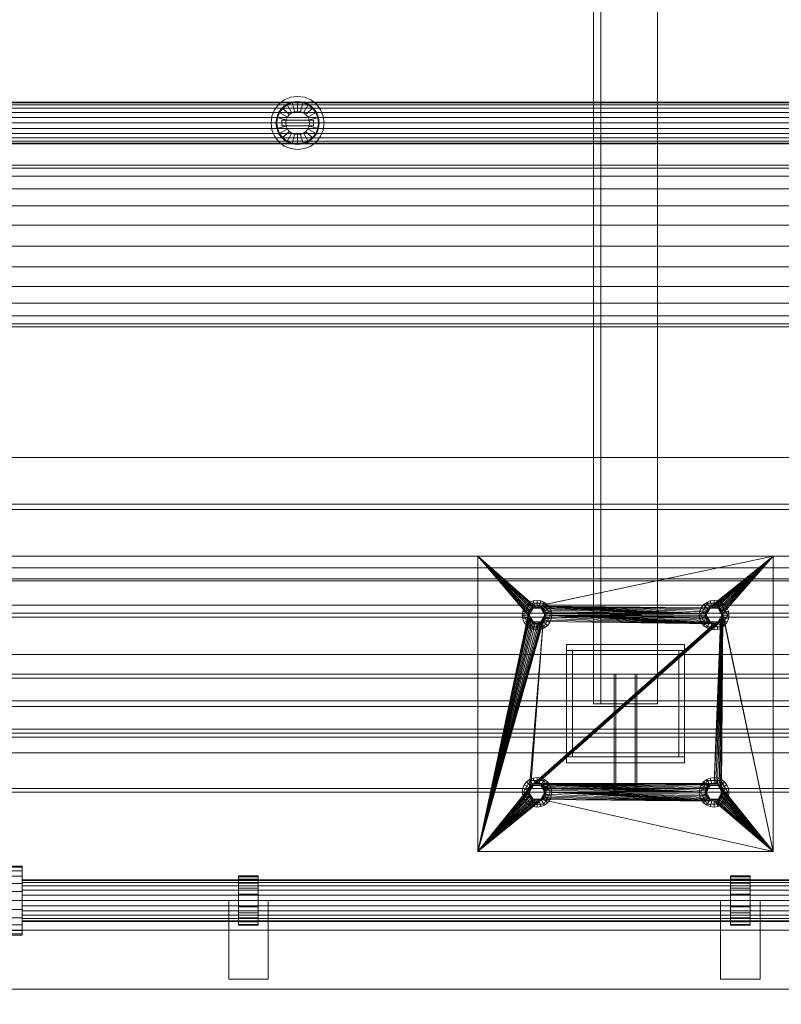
# Model space of a CAD drawing. Header units: millimetres. Extents: x -2233 to 65662, y -50530 to 6847.
# Tile 391 of 656: x 13326 to 14100, y -19055 to -18055. Entities that reach past the tile are written whole.
import ezdxf

# ---------------------------------------------------------------- set-up
doc = ezdxf.new("R2010")
doc.units = ezdxf.units.MM
doc.layers.add('COTAS_O', color=1, linetype='Continuous', lineweight=0)
doc.layers.add('superior_mezcladora', color=7, linetype='Continuous', lineweight=0)
doc.dimstyles.new('R19_100', dxfattribs={"dimtxt": 250, "dimasz": 150, "dimexe": 150, "dimexo": 80, "dimgap": 100, "dimtad": 1, "dimtih": 1, "dimtoh": 1, "dimdsep": 46, "dimcen": 0.09, "dimadec": 0, "dimazin": 0, "dimtfac": 1, "dimtdec": 4, "dimtofl": 0, "dimtmove": 0, "dimatfit": 3, "dimfxl": 1, "dimtolj": 1, "dimtzin": 0, "dimarcsym": 0})

# ---------------------------------------------------------------- blocks, each defined once
blk = doc.blocks.new('DIM_R32_32')
at = {"layer": 'COTAS_O'}
for p, q in [((9808.4, -18650), (9808.4, -19550)), ((16008.4, -18650), (16008.4, -19550)), ((9808.4, -19550), (9958.4, -19505)), ((16008.4, -19550), (15858.4, -19505)), ((9808.4, -19550), (16008.4, -19550)), ((9808.4, -19550), (9958.4, -19595)), ((16008.4, -19550), (15858.4, -19595))]:
    blk.add_line(p, q, dxfattribs=at)
blk.add_text('6200 O', height=250, dxfattribs=at).set_placement((12908.4, -19450))

msp = doc.modelspace()

# ---------------------------------------------------------------- linework, layer by layer
at = {"layer": 'superior_mezcladora'}
for p, q in [((13909.215, -17250), (13909.215, -18750)), ((13916.715, -18750), (13916.715, -17250)), ((13974.215, -18750), (13974.215, -17250)), ((13594.881, -18136.617), (13601.393, -18133.92)), ((13601.393, -18133.92), (13608.381, -18133)), ((13608.381, -18133), (13615.37, -18133.92)), ((13615.37, -18133.92), (13621.881, -18136.617)), ((11658.381, -18138.8), (14708.381, -18138.8)), ((11658.381, -18139.522), (14708.381, -18139.522)), ((11658.381, -18141.64), (14708.381, -18141.64)), ((11658.381, -18145.009), (14708.381, -18145.009)), ((13584.999, -18146.5), (13589.29, -18140.908)), ((13589.29, -18140.908), (13594.881, -18136.617)), ((13592.825, -18144.444), (13589.329, -18149)), ((13593.391, -18145.009), (13590.022, -18149.4)), ((13597.381, -18140.947), (13592.825, -18144.444)), ((13599.896, -18151.515), (13592.825, -18144.444)), ((13597.781, -18141.64), (13593.391, -18145.009)), ((13602.687, -18138.75), (13597.381, -18140.947)), ((13602.381, -18149.608), (13597.381, -18140.947)), ((13602.895, -18139.522), (13597.781, -18141.64)), ((13608.381, -18138), (13602.687, -18138.75)), ((13605.276, -18148.409), (13602.687, -18138.75)), ((13608.381, -18138.8), (13602.895, -18139.522)), ((13614.076, -18138.75), (13608.381, -18138)), ((13608.381, -18148), (13608.381, -18138)), ((13613.868, -18139.522), (13608.381, -18138.8)), ((13611.487, -18148.409), (13614.076, -18138.75)), ((13618.981, -18141.64), (13613.868, -18139.522)), ((13619.381, -18140.947), (13614.076, -18138.75)), ((13614.381, -18149.608), (13619.381, -18140.947)), ((13616.867, -18151.515), (13623.938, -18144.444)), ((13623.372, -18145.009), (13618.981, -18141.64)), ((13623.938, -18144.444), (13619.381, -18140.947)), ((13621.881, -18136.617), (13627.473, -18140.908)), ((13626.741, -18149.4), (13623.372, -18145.009)), ((13627.434, -18149), (13623.938, -18144.444)), ((13627.473, -18140.908), (13631.764, -18146.5)), ((11658.381, -18149.4), (14708.381, -18149.4)), ((11658.381, -18154.513), (14708.381, -18154.513)), ((13581.381, -18160), (13582.301, -18153.012)), ((13582.301, -18153.012), (13584.999, -18146.5)), ((13587.131, -18154.306), (13586.381, -18160)), ((13589.329, -18149), (13587.131, -18154.306)), ((13596.79, -18156.894), (13587.131, -18154.306)), ((13587.904, -18154.513), (13587.181, -18160)), ((13590.022, -18149.4), (13587.904, -18154.513)), ((13597.989, -18154), (13589.329, -18149)), ((13596.79, -18156.894), (13597.989, -18154)), ((13597.989, -18154), (13599.896, -18151.515)), ((13599.896, -18151.515), (13602.381, -18149.608)), ((13602.381, -18149.608), (13605.276, -18148.409)), ((13605.276, -18148.409), (13608.381, -18148)), ((13608.381, -18148), (13611.487, -18148.409)), ((13611.487, -18148.409), (13614.381, -18149.608)), ((13614.381, -18149.608), (13616.867, -18151.515)), ((13616.867, -18151.515), (13618.774, -18154)), ((13618.774, -18154), (13627.434, -18149)), ((13618.774, -18154), (13619.973, -18156.894)), ((13619.973, -18156.894), (13629.632, -18154.306)), ((13628.859, -18154.513), (13626.741, -18149.4)), ((13629.632, -18154.306), (13627.434, -18149)), ((13629.581, -18160), (13628.859, -18154.513)), ((13630.381, -18160), (13629.632, -18154.306)), ((13631.764, -18146.5), (13634.461, -18153.012)), ((13634.461, -18153.012), (13635.381, -18160)), ((11658.381, -18160), (14708.381, -18160)), ((11658.381, -18165.487), (14708.381, -18165.487)), ((13582.301, -18166.988), (13581.381, -18160)), ((13586.381, -18160), (13587.131, -18165.694)), ((13586.381, -18160), (13596.381, -18160)), ((13596.79, -18163.106), (13587.131, -18165.694)), ((13587.131, -18165.694), (13589.329, -18171)), ((13587.181, -18160), (13587.904, -18165.487)), ((13587.904, -18165.487), (13590.022, -18170.6)), ((13597.989, -18166), (13589.329, -18171)), ((13592.381, -18163), (13592.381, -18157)), ((13592.381, -18157), (13624.381, -18157)), ((13624.381, -18163), (13592.381, -18163)), ((13596.381, -18160), (13596.79, -18156.894)), ((13596.79, -18163.106), (13596.381, -18160)), ((13597.989, -18166), (13596.79, -18163.106)), ((13599.896, -18168.485), (13597.989, -18166)), ((13618.774, -18166), (13616.867, -18168.485)), ((13619.973, -18163.106), (13618.774, -18166)), ((13618.774, -18166), (13627.434, -18171)), ((13619.973, -18156.894), (13620.381, -18160)), ((13620.381, -18160), (13619.973, -18163.106)), ((13619.973, -18163.106), (13629.632, -18165.694)), ((13620.381, -18160), (13630.381, -18160)), ((13624.381, -18157), (13624.381, -18163)), ((13626.741, -18170.6), (13628.859, -18165.487)), ((13627.434, -18171), (13629.632, -18165.694)), ((13628.859, -18165.487), (13629.581, -18160)), ((13629.632, -18165.694), (13630.381, -18160)), ((13635.381, -18160), (13634.461, -18166.988)), ((11658.381, -18170.6), (14708.381, -18170.6)), ((11658.381, -18174.991), (14708.381, -18174.991)), ((13584.999, -18173.5), (13582.301, -18166.988)), ((13589.29, -18179.092), (13584.999, -18173.5)), ((13589.329, -18171), (13592.825, -18175.556)), ((13590.022, -18170.6), (13593.391, -18174.991)), ((13599.896, -18168.485), (13592.825, -18175.556)), ((13592.825, -18175.556), (13597.381, -18179.053)), ((13593.391, -18174.991), (13597.781, -18178.36)), ((13602.381, -18170.392), (13597.381, -18179.053)), ((13602.381, -18170.392), (13599.896, -18168.485)), ((13605.276, -18171.591), (13602.381, -18170.392)), ((13605.276, -18171.591), (13602.687, -18181.25)), ((13608.381, -18172), (13605.276, -18171.591)), ((13611.487, -18171.591), (13608.381, -18172)), ((13608.381, -18172), (13608.381, -18182)), ((13614.381, -18170.392), (13611.487, -18171.591)), ((13611.487, -18171.591), (13614.076, -18181.25)), ((13616.867, -18168.485), (13614.381, -18170.392)), ((13614.381, -18170.392), (13619.381, -18179.053)), ((13616.867, -18168.485), (13623.938, -18175.556)), ((13618.981, -18178.36), (13623.372, -18174.991)), ((13619.381, -18179.053), (13623.938, -18175.556)), ((13623.372, -18174.991), (13626.741, -18170.6)), ((13623.938, -18175.556), (13627.434, -18171)), ((13631.764, -18173.5), (13627.473, -18179.092)), ((13634.461, -18166.988), (13631.764, -18173.5)), ((11658.381, -18178.36), (14708.381, -18178.36)), ((11658.381, -18180.478), (14708.381, -18180.478)), ((14708.381, -18181.2), (11658.381, -18181.2)), ((13594.881, -18183.383), (13589.29, -18179.092)), ((13601.393, -18186.08), (13594.881, -18183.383)), ((13597.381, -18179.053), (13602.687, -18181.25)), ((13597.781, -18178.36), (13602.895, -18180.478)), ((13608.381, -18187), (13601.393, -18186.08)), ((13602.687, -18181.25), (13608.381, -18182)), ((13602.895, -18180.478), (13608.381, -18181.2)), ((13608.381, -18181.2), (13613.868, -18180.478)), ((13608.381, -18182), (13614.076, -18181.25)), ((13615.37, -18186.08), (13608.381, -18187)), ((13613.868, -18180.478), (13618.981, -18178.36)), ((13614.076, -18181.25), (13619.381, -18179.053)), ((13621.881, -18183.383), (13615.37, -18186.08)), ((13627.473, -18179.092), (13621.881, -18183.383)), ((16168.381, -18203), (9648.381, -18203)), ((9648.381, -18205.794), (16168.381, -18205.794)), ((9648.381, -18213.986), (16168.381, -18213.986)), ((9648.381, -18227.017), (16168.381, -18227.017)), ((9648.381, -18244), (16168.381, -18244)), ((9648.381, -18263.777), (16168.381, -18263.777)), ((9648.381, -18285), (16168.381, -18285)), ((9648.381, -18306.223), (16168.381, -18306.223)), ((9648.381, -18326), (16168.381, -18326)), ((9648.381, -18342.983), (16168.381, -18342.983)), ((9648.381, -18356.014), (16168.381, -18356.014)), ((9648.381, -18364.206), (16168.381, -18364.206)), ((9648.381, -18367), (16168.381, -18367)), ((9733.381, -18500), (16053.381, -18500)), ((9733.381, -18547.2), (16053.381, -18547.2)), ((16053.381, -18552.8), (9733.381, -18552.8)), ((16053.381, -18600), (9733.381, -18600)), ((13791.715, -18900), (13791.715, -18600)), ((13791.715, -18600), (13842.715, -18660)), ((13791.715, -18600), (13842.888, -18658.244)), ((13791.715, -18600), (13843.4, -18656.556)), ((13791.715, -18600), (13844.232, -18655)), ((13791.715, -18600), (13845.351, -18653.636)), ((13791.715, -18600), (13846.715, -18652.517)), ((13791.715, -18600), (13848.271, -18651.685)), ((13791.715, -18600), (13849.959, -18651.173)), ((13791.715, -18600), (14091.715, -18600)), ((14091.715, -18600), (13849.959, -18651.173)), ((14091.715, -18600), (13851.715, -18651)), ((14091.715, -18600), (14026.715, -18652.517)), ((14091.715, -18600), (14028.271, -18651.685)), ((14091.715, -18600), (14029.959, -18651.173)), ((14091.715, -18600), (14031.715, -18651)), ((14091.715, -18600), (14033.471, -18651.173)), ((14091.715, -18600), (14035.159, -18651.685)), ((14091.715, -18600), (14036.715, -18652.517)), ((14091.715, -18600), (14038.079, -18653.636)), ((14091.715, -18600), (14039.198, -18655)), ((14091.715, -18600), (14040.03, -18656.556)), ((14091.715, -18600), (14040.542, -18658.244)), ((14091.715, -18600), (14091.715, -18900)), ((9808.381, -18612), (16008.381, -18612)), ((9808.381, -18623), (16008.381, -18623)), ((9808.381, -18625), (16008.381, -18625)), ((15408.381, -18625), (9833.381, -18625)), ((13847.833, -18645.511), (13844.215, -18647.01)), ((13851.715, -18645), (13847.833, -18645.511)), ((13849.385, -18651.307), (13847.833, -18645.511)), ((13855.597, -18645.511), (13851.715, -18645)), ((13851.715, -18651), (13851.715, -18645)), ((13854.044, -18651.307), (13855.597, -18645.511)), ((13859.215, -18647.01), (13855.597, -18645.511)), ((14027.833, -18645.511), (14024.215, -18647.01)), ((14031.715, -18645), (14027.833, -18645.511)), ((14029.385, -18651.307), (14027.833, -18645.511)), ((14035.597, -18645.511), (14031.715, -18645)), ((14031.715, -18651), (14031.715, -18645)), ((14034.044, -18651.307), (14035.597, -18645.511)), ((14039.215, -18647.01), (14035.597, -18645.511)), ((16008.381, -18650), (9808.381, -18650)), ((13837.226, -18656.118), (13836.715, -18660)), ((13838.724, -18652.5), (13837.226, -18656.118)), ((13843.021, -18657.671), (13837.226, -18656.118)), ((13844.79, -18648.006), (13837.865, -18660)), ((13841.108, -18649.393), (13838.724, -18652.5)), ((13843.921, -18655.5), (13838.724, -18652.5)), ((13844.215, -18647.01), (13841.108, -18649.393)), ((13845.351, -18653.636), (13841.108, -18649.393)), ((13843.021, -18657.671), (13843.921, -18655.5)), ((13844.232, -18655), (13843.4, -18656.556)), ((13843.715, -18660), (13847.715, -18653.072)), ((13843.921, -18655.5), (13845.351, -18653.636)), ((13843.987, -18657.929), (13844.787, -18656)), ((13847.215, -18652.206), (13844.215, -18647.01)), ((13845.351, -18653.636), (13844.232, -18655)), ((13844.787, -18656), (13846.058, -18654.343)), ((13858.64, -18648.006), (13844.79, -18648.006)), ((13847.715, -18653.072), (13844.79, -18648.006)), ((13845.351, -18653.636), (13847.215, -18652.206)), ((13846.715, -18652.517), (13845.351, -18653.636)), ((13846.058, -18654.343), (13847.715, -18653.072)), ((13848.271, -18651.685), (13846.715, -18652.517)), ((13847.215, -18652.206), (13849.385, -18651.307)), ((13847.715, -18653.072), (13849.644, -18652.273)), ((13847.715, -18653.072), (13855.715, -18653.072)), ((13849.959, -18651.173), (13848.271, -18651.685)), ((13849.385, -18651.307), (13851.715, -18651)), ((13849.644, -18652.273), (13851.715, -18652)), ((13851.715, -18651), (13849.959, -18651.173)), ((13853.471, -18651.173), (13851.715, -18651)), ((13851.715, -18651), (14022.888, -18658.244)), ((13851.715, -18651), (14023.4, -18656.556)), ((13851.715, -18651), (14024.232, -18655)), ((13851.715, -18651), (14025.351, -18653.636)), ((13851.715, -18651), (14026.715, -18652.517)), ((13851.715, -18651), (13854.044, -18651.307)), ((13851.715, -18652), (13853.785, -18652.273)), ((13855.159, -18651.685), (13853.471, -18651.173)), ((13853.471, -18651.173), (14022.888, -18658.244)), ((13853.785, -18652.273), (13855.715, -18653.072)), ((13854.044, -18651.307), (13856.215, -18652.206)), ((13856.715, -18652.517), (13855.159, -18651.685)), ((13855.159, -18651.685), (14022.888, -18658.244)), ((13855.715, -18653.072), (13858.64, -18648.006)), ((13855.715, -18653.072), (13857.372, -18654.343)), ((13855.715, -18653.072), (13859.715, -18660)), ((13856.215, -18652.206), (13859.215, -18647.01)), ((13856.215, -18652.206), (13858.079, -18653.636)), ((13858.079, -18653.636), (13856.715, -18652.517)), ((13856.715, -18652.517), (14022.888, -18658.244)), ((13857.372, -18654.343), (13858.643, -18656)), ((13858.079, -18653.636), (13862.321, -18649.393)), ((13859.198, -18655), (13858.079, -18653.636)), ((13858.079, -18653.636), (14022.888, -18658.244)), ((13858.079, -18653.636), (13859.509, -18655.5)), ((13865.565, -18660), (13858.64, -18648.006)), ((13858.643, -18656), (13859.442, -18657.929)), ((13860.03, -18656.556), (13859.198, -18655)), ((13859.198, -18655), (14022.888, -18658.244)), ((13862.321, -18649.393), (13859.215, -18647.01)), ((13859.509, -18655.5), (13864.705, -18652.5)), ((13859.509, -18655.5), (13860.408, -18657.671)), ((13860.408, -18657.671), (13866.204, -18656.118)), ((13864.705, -18652.5), (13862.321, -18649.393)), ((13866.204, -18656.118), (13864.705, -18652.5)), ((13866.715, -18660), (13866.204, -18656.118)), ((14017.226, -18656.118), (14016.715, -18660)), ((14018.724, -18652.5), (14017.226, -18656.118)), ((14023.021, -18657.671), (14017.226, -18656.118)), ((14024.79, -18648.006), (14017.865, -18660)), ((14021.108, -18649.393), (14018.724, -18652.5)), ((14023.921, -18655.5), (14018.724, -18652.5)), ((14024.215, -18647.01), (14021.108, -18649.393)), ((14025.351, -18653.636), (14021.108, -18649.393)), ((14023.021, -18657.671), (14023.921, -18655.5)), ((14024.232, -18655), (14023.4, -18656.556)), ((14023.715, -18660), (14027.715, -18653.072)), ((14023.921, -18655.5), (14025.351, -18653.636)), ((14023.987, -18657.929), (14024.787, -18656)), ((14027.215, -18652.206), (14024.215, -18647.01)), ((14025.351, -18653.636), (14024.232, -18655)), ((14024.787, -18656), (14026.058, -18654.343)), ((14038.64, -18648.006), (14024.79, -18648.006)), ((14027.715, -18653.072), (14024.79, -18648.006)), ((14025.351, -18653.636), (14027.215, -18652.206)), ((14026.715, -18652.517), (14025.351, -18653.636)), ((14026.058, -18654.343), (14027.715, -18653.072)), ((14028.271, -18651.685), (14026.715, -18652.517)), ((14027.215, -18652.206), (14029.385, -18651.307)), ((14027.715, -18653.072), (14029.644, -18652.273)), ((14027.715, -18653.072), (14035.715, -18653.072)), ((14029.959, -18651.173), (14028.271, -18651.685)), ((14029.385, -18651.307), (14031.715, -18651)), ((14029.644, -18652.273), (14031.715, -18652)), ((14031.715, -18651), (14029.959, -18651.173)), ((14033.471, -18651.173), (14031.715, -18651)), ((14031.715, -18651), (14034.044, -18651.307)), ((14031.715, -18652), (14033.785, -18652.273)), ((14035.159, -18651.685), (14033.471, -18651.173)), ((14033.785, -18652.273), (14035.715, -18653.072)), ((14034.044, -18651.307), (14036.215, -18652.206)), ((14036.715, -18652.517), (14035.159, -18651.685)), ((14035.715, -18653.072), (14038.64, -18648.006)), ((14035.715, -18653.072), (14037.372, -18654.343)), ((14035.715, -18653.072), (14039.715, -18660)), ((14036.215, -18652.206), (14039.215, -18647.01)), ((14036.215, -18652.206), (14038.079, -18653.636)), ((14038.079, -18653.636), (14036.715, -18652.517)), ((14037.372, -18654.343), (14038.643, -18656)), ((14038.079, -18653.636), (14042.321, -18649.393)), ((14039.198, -18655), (14038.079, -18653.636)), ((14038.079, -18653.636), (14039.509, -18655.5)), ((14045.565, -18660), (14038.64, -18648.006)), ((14038.643, -18656), (14039.442, -18657.929)), ((14040.03, -18656.556), (14039.198, -18655)), ((14042.321, -18649.393), (14039.215, -18647.01)), ((14039.509, -18655.5), (14044.705, -18652.5)), ((14039.509, -18655.5), (14040.408, -18657.671)), ((14040.408, -18657.671), (14046.204, -18656.118)), ((14044.705, -18652.5), (14042.321, -18649.393)), ((14046.204, -18656.118), (14044.705, -18652.5)), ((14046.715, -18660), (14046.204, -18656.118)), ((16008.381, -18658), (9808.381, -18658)), ((16008.381, -18662), (9808.381, -18662)), ((13791.715, -18900), (13842.715, -18660)), ((13842.888, -18661.756), (13791.715, -18900)), ((13843.4, -18663.444), (13791.715, -18900)), ((13844.232, -18665), (13791.715, -18900)), ((13845.351, -18666.364), (13791.715, -18900)), ((13858.079, -18666.364), (13791.715, -18900)), ((13842.715, -18660), (13836.715, -18660)), ((13836.715, -18660), (13837.226, -18663.882)), ((13843.021, -18662.329), (13837.226, -18663.882)), ((13837.226, -18663.882), (13838.724, -18667.5)), ((13843.715, -18660), (13837.865, -18660)), ((13837.865, -18660), (13844.79, -18671.994)), ((13843.921, -18664.5), (13838.724, -18667.5)), ((13845.351, -18666.364), (13841.108, -18670.607)), ((13842.715, -18660), (13843.021, -18657.671)), ((13842.888, -18658.244), (13842.715, -18660)), ((13842.715, -18660), (13842.888, -18661.756)), ((13843.021, -18662.329), (13842.715, -18660)), ((13843.4, -18656.556), (13842.888, -18658.244)), ((13842.888, -18661.756), (13843.4, -18663.444)), ((13843.921, -18664.5), (13843.021, -18662.329)), ((13843.4, -18663.444), (13844.232, -18665)), ((13843.715, -18660), (13843.987, -18657.929)), ((13843.987, -18662.071), (13843.715, -18660)), ((13847.715, -18666.928), (13843.715, -18660)), ((13845.351, -18666.364), (13843.921, -18664.5)), ((13844.787, -18664), (13843.987, -18662.071)), ((13844.232, -18665), (13845.351, -18666.364)), ((13858.079, -18666.364), (13844.232, -18835)), ((13846.058, -18665.657), (13844.787, -18664)), ((13845.351, -18666.364), (13846.715, -18667.483)), ((13858.079, -18666.364), (13845.351, -18833.636)), ((14038.079, -18666.364), (13845.351, -18833.636)), ((13847.215, -18667.794), (13845.351, -18666.364)), ((13847.715, -18666.928), (13846.058, -18665.657)), ((14038.079, -18666.364), (13846.715, -18832.517)), ((14038.079, -18666.364), (13848.271, -18831.685)), ((14038.079, -18666.364), (13849.959, -18831.173)), ((14038.079, -18666.364), (13851.715, -18831)), ((13859.715, -18660), (13855.715, -18666.928)), ((13857.372, -18665.657), (13855.715, -18666.928)), ((13858.079, -18666.364), (13856.215, -18667.794)), ((13856.715, -18667.483), (13858.079, -18666.364)), ((13858.643, -18664), (13857.372, -18665.657)), ((13859.509, -18664.5), (13858.079, -18666.364)), ((13858.079, -18666.364), (13859.198, -18665)), ((14031.715, -18669), (13858.079, -18666.364)), ((13858.079, -18666.364), (13862.321, -18670.607)), ((13858.64, -18671.994), (13865.565, -18660)), ((13859.442, -18662.071), (13858.643, -18664)), ((13859.198, -18665), (13860.03, -18663.444)), ((14031.715, -18669), (13859.198, -18665)), ((13859.442, -18657.929), (13859.715, -18660)), ((13859.715, -18660), (13859.442, -18662.071)), ((13860.408, -18662.329), (13859.509, -18664.5)), ((13859.509, -18664.5), (13864.705, -18667.5)), ((13865.565, -18660), (13859.715, -18660)), ((13860.542, -18658.244), (13860.03, -18656.556)), ((13860.03, -18656.556), (14022.888, -18658.244)), ((13860.03, -18663.444), (13860.542, -18661.756)), ((14031.715, -18669), (13860.03, -18663.444)), ((13860.408, -18657.671), (13860.715, -18660)), ((13860.715, -18660), (13860.408, -18662.329)), ((13860.408, -18662.329), (13866.204, -18663.882)), ((13860.715, -18660), (13860.542, -18658.244)), ((13860.542, -18658.244), (14022.888, -18658.244)), ((13860.542, -18661.756), (13860.715, -18660)), ((14031.715, -18669), (13860.542, -18661.756)), ((13860.715, -18660), (14022.888, -18658.244)), ((14022.715, -18660), (13860.715, -18660)), ((14022.888, -18661.756), (13860.715, -18660)), ((14023.4, -18663.444), (13860.715, -18660)), ((14024.232, -18665), (13860.715, -18660)), ((14025.351, -18666.364), (13860.715, -18660)), ((14026.715, -18667.483), (13860.715, -18660)), ((14028.271, -18668.315), (13860.715, -18660)), ((14029.959, -18668.827), (13860.715, -18660)), ((14031.715, -18669), (13860.715, -18660)), ((13866.715, -18660), (13860.715, -18660)), ((13864.705, -18667.5), (13866.204, -18663.882)), ((13866.204, -18663.882), (13866.715, -18660)), ((14022.715, -18660), (14016.715, -18660)), ((14016.715, -18660), (14017.226, -18663.882)), ((14023.021, -18662.329), (14017.226, -18663.882)), ((14017.226, -18663.882), (14018.724, -18667.5)), ((14023.715, -18660), (14017.865, -18660)), ((14017.865, -18660), (14024.79, -18671.994)), ((14023.921, -18664.5), (14018.724, -18667.5)), ((14025.351, -18666.364), (14021.108, -18670.607)), ((14022.715, -18660), (14023.021, -18657.671)), ((14022.888, -18658.244), (14022.715, -18660)), ((14022.715, -18660), (14022.888, -18661.756)), ((14023.021, -18662.329), (14022.715, -18660)), ((14023.4, -18656.556), (14022.888, -18658.244)), ((14022.888, -18661.756), (14023.4, -18663.444)), ((14023.921, -18664.5), (14023.021, -18662.329)), ((14023.4, -18663.444), (14024.232, -18665)), ((14023.715, -18660), (14023.987, -18657.929)), ((14023.987, -18662.071), (14023.715, -18660)), ((14027.715, -18666.928), (14023.715, -18660)), ((14025.351, -18666.364), (14023.921, -18664.5)), ((14024.787, -18664), (14023.987, -18662.071)), ((14024.232, -18665), (14025.351, -18666.364)), ((14026.058, -18665.657), (14024.787, -18664)), ((14025.351, -18666.364), (14026.715, -18667.483)), ((14027.215, -18667.794), (14025.351, -18666.364)), ((14027.715, -18666.928), (14026.058, -18665.657)), ((14040.715, -18660), (14031.715, -18831)), ((14040.542, -18661.756), (14031.715, -18831)), ((14040.03, -18663.444), (14031.715, -18831)), ((14039.198, -18665), (14031.715, -18831)), ((14038.079, -18666.364), (14031.715, -18831)), ((14040.715, -18660), (14033.471, -18831.173)), ((14035.159, -18831.685), (14040.715, -18660)), ((14039.715, -18660), (14035.715, -18666.928)), ((14037.372, -18665.657), (14035.715, -18666.928)), ((14038.079, -18666.364), (14036.215, -18667.794)), ((14036.715, -18832.517), (14040.715, -18660)), ((14036.715, -18667.483), (14038.079, -18666.364)), ((14038.643, -18664), (14037.372, -18665.657)), ((14038.079, -18833.636), (14040.715, -18660)), ((14039.509, -18664.5), (14038.079, -18666.364)), ((14038.079, -18666.364), (14039.198, -18665)), ((14038.079, -18666.364), (14042.321, -18670.607)), ((14038.64, -18671.994), (14045.565, -18660)), ((14039.442, -18662.071), (14038.643, -18664)), ((14039.198, -18835), (14040.715, -18660)), ((14039.198, -18665), (14040.03, -18663.444)), ((14039.442, -18657.929), (14039.715, -18660)), ((14039.715, -18660), (14039.442, -18662.071)), ((14040.408, -18662.329), (14039.509, -18664.5)), ((14039.509, -18664.5), (14044.705, -18667.5)), ((14045.565, -18660), (14039.715, -18660)), ((14040.542, -18658.244), (14040.03, -18656.556)), ((14040.03, -18663.444), (14040.542, -18661.756)), ((14040.408, -18657.671), (14040.715, -18660)), ((14040.715, -18660), (14040.408, -18662.329)), ((14040.408, -18662.329), (14046.204, -18663.882)), ((14091.715, -18900), (14040.542, -18658.244)), ((14040.715, -18660), (14040.542, -18658.244)), ((14040.542, -18661.756), (14040.715, -18660)), ((14091.715, -18900), (14040.715, -18660)), ((14046.715, -18660), (14040.715, -18660)), ((14044.705, -18667.5), (14046.204, -18663.882)), ((14046.204, -18663.882), (14046.715, -18660)), ((13846.715, -18667.483), (13791.715, -18900)), ((13856.715, -18667.483), (13791.715, -18900)), ((13848.271, -18668.315), (13791.715, -18900)), ((13855.159, -18668.315), (13791.715, -18900)), ((13849.959, -18668.827), (13791.715, -18900)), ((13853.471, -18668.827), (13791.715, -18900)), ((13851.715, -18669), (13791.715, -18900)), ((13838.724, -18667.5), (13841.108, -18670.607)), ((13841.108, -18670.607), (13844.215, -18672.99)), ((13847.215, -18667.794), (13844.215, -18672.99)), ((13844.215, -18672.99), (13847.833, -18674.489)), ((13847.715, -18666.928), (13844.79, -18671.994)), ((13844.79, -18671.994), (13858.64, -18671.994)), ((14036.715, -18667.483), (13845.351, -18833.636)), ((14035.159, -18668.315), (13845.351, -18833.636)), ((14033.471, -18668.827), (13845.351, -18833.636)), ((14031.715, -18669), (13845.351, -18833.636)), ((13846.715, -18667.483), (13848.271, -18668.315)), ((13849.385, -18668.693), (13847.215, -18667.794)), ((13849.644, -18667.727), (13847.715, -18666.928)), ((13855.715, -18666.928), (13847.715, -18666.928)), ((13849.385, -18668.693), (13847.833, -18674.489)), ((13847.833, -18674.489), (13851.715, -18675)), ((13848.271, -18668.315), (13849.959, -18668.827)), ((13851.715, -18669), (13849.385, -18668.693)), ((13851.715, -18668), (13849.644, -18667.727)), ((13849.959, -18668.827), (13851.715, -18669)), ((13853.785, -18667.727), (13851.715, -18668)), ((13854.044, -18668.693), (13851.715, -18669)), ((13851.715, -18669), (13853.471, -18668.827)), ((13851.715, -18669), (13851.715, -18675)), ((13851.715, -18675), (13855.597, -18674.489)), ((13853.471, -18668.827), (13855.159, -18668.315)), ((13855.715, -18666.928), (13853.785, -18667.727)), ((13856.215, -18667.794), (13854.044, -18668.693)), ((13854.044, -18668.693), (13855.597, -18674.489)), ((13855.159, -18668.315), (13856.715, -18667.483)), ((13855.597, -18674.489), (13859.215, -18672.99)), ((13855.715, -18666.928), (13858.64, -18671.994)), ((13856.215, -18667.794), (13859.215, -18672.99)), ((13859.215, -18672.99), (13862.321, -18670.607)), ((13862.321, -18670.607), (13864.705, -18667.5)), ((14018.724, -18667.5), (14021.108, -18670.607)), ((14021.108, -18670.607), (14024.215, -18672.99)), ((14027.215, -18667.794), (14024.215, -18672.99)), ((14024.215, -18672.99), (14027.833, -18674.489)), ((14027.715, -18666.928), (14024.79, -18671.994)), ((14024.79, -18671.994), (14038.64, -18671.994)), ((14026.715, -18667.483), (14028.271, -18668.315)), ((14029.385, -18668.693), (14027.215, -18667.794)), ((14029.644, -18667.727), (14027.715, -18666.928)), ((14035.715, -18666.928), (14027.715, -18666.928)), ((14029.385, -18668.693), (14027.833, -18674.489)), ((14027.833, -18674.489), (14031.715, -18675)), ((14028.271, -18668.315), (14029.959, -18668.827)), ((14031.715, -18669), (14029.385, -18668.693)), ((14031.715, -18668), (14029.644, -18667.727)), ((14029.959, -18668.827), (14031.715, -18669)), ((14033.785, -18667.727), (14031.715, -18668)), ((14034.044, -18668.693), (14031.715, -18669)), ((14031.715, -18669), (14033.471, -18668.827)), ((14031.715, -18669), (14031.715, -18675)), ((14031.715, -18675), (14035.597, -18674.489)), ((14033.471, -18668.827), (14035.159, -18668.315)), ((14035.715, -18666.928), (14033.785, -18667.727)), ((14036.215, -18667.794), (14034.044, -18668.693)), ((14034.044, -18668.693), (14035.597, -18674.489)), ((14035.159, -18668.315), (14036.715, -18667.483)), ((14035.597, -18674.489), (14039.215, -18672.99)), ((14035.715, -18666.928), (14038.64, -18671.994)), ((14036.215, -18667.794), (14039.215, -18672.99)), ((14039.215, -18672.99), (14042.321, -18670.607)), ((14042.321, -18670.607), (14044.705, -18667.5)), ((13881.715, -18696), (13881.715, -18690)), ((13881.715, -18690), (14001.715, -18690)), ((14001.715, -18696), (13881.715, -18696)), ((13881.715, -18804), (13881.715, -18696)), ((13881.715, -18696), (13887.715, -18696)), ((13887.715, -18696), (13887.715, -18804)), ((13995.715, -18804), (13995.715, -18696)), ((13995.715, -18696), (14001.715, -18696)), ((14001.715, -18690), (14001.715, -18696)), ((14001.715, -18696), (14001.715, -18804)), ((9808.381, -18700), (16008.381, -18700)), ((13930.304, -18720), (11863.637, -18720)), ((11865.158, -18720), (13931.825, -18720)), ((11865.158, -18724), (13931.825, -18724)), ((13951.605, -18720), (11884.938, -18720)), ((13951.605, -18724), (11884.938, -18724)), ((11886.459, -18720), (13953.126, -18720)), ((13930.304, -18780), (13930.304, -18720)), ((13930.304, -18720), (13931.825, -18720)), ((15996.97, -18720), (13930.304, -18720)), ((13931.825, -18720), (13931.825, -18780)), ((13931.825, -18724), (13931.825, -18720)), ((13931.825, -18720), (13951.605, -18720)), ((13931.825, -18720), (15998.492, -18720)), ((13951.605, -18724), (13931.825, -18724)), ((13931.825, -18724), (15998.492, -18724)), ((13951.605, -18780), (13951.605, -18720)), ((13951.605, -18720), (13953.126, -18720)), ((13951.605, -18720), (13951.605, -18724)), ((16018.271, -18720), (13951.605, -18720)), ((16018.271, -18724), (13951.605, -18724)), ((13953.126, -18720), (13953.126, -18780)), ((13953.126, -18720), (16019.793, -18720)), ((9808.381, -18747.2), (16008.381, -18747.2)), ((16008.381, -18752.8), (9808.381, -18752.8)), ((13909.215, -18750), (13974.215, -18750)), ((13909.215, -18750), (13916.715, -18750)), ((13931.825, -18776), (11865.158, -18776)), ((11884.938, -18776), (13951.605, -18776)), ((13931.825, -18780), (13931.825, -18776)), ((13931.825, -18776), (13951.605, -18776)), ((15998.492, -18776), (13931.825, -18776)), ((13951.605, -18776), (13951.605, -18780)), ((13951.605, -18776), (16018.271, -18776)), ((11863.637, -18780), (13930.304, -18780)), ((13931.825, -18780), (11865.158, -18780)), ((11865.158, -18784), (13931.825, -18784)), ((11884.938, -18780), (13951.605, -18780)), ((13951.605, -18784), (11884.938, -18784)), ((13953.126, -18780), (11886.459, -18780)), ((13931.825, -18780), (13930.304, -18780)), ((13930.304, -18780), (15996.97, -18780)), ((13930.304, -18840), (13930.304, -18780)), ((13951.605, -18780), (13931.825, -18780)), ((15998.492, -18780), (13931.825, -18780)), ((13931.825, -18780), (13931.825, -18840)), ((13931.825, -18784), (13931.825, -18780)), ((13951.605, -18784), (13931.825, -18784)), ((13931.825, -18784), (15998.492, -18784)), ((13953.126, -18780), (13951.605, -18780)), ((13951.605, -18780), (16018.271, -18780)), ((13951.605, -18840), (13951.605, -18780)), ((13951.605, -18780), (13951.605, -18784)), ((16018.271, -18784), (13951.605, -18784)), ((16019.793, -18780), (13953.126, -18780)), ((13953.126, -18780), (13953.126, -18840)), ((16008.381, -18800), (9808.381, -18800)), ((13881.715, -18810), (13881.715, -18804)), ((13881.715, -18804), (14001.715, -18804)), ((13887.715, -18804), (13881.715, -18804)), ((14001.715, -18804), (13995.715, -18804)), ((14001.715, -18804), (14001.715, -18810)), ((14001.715, -18810), (13881.715, -18810)), ((13847.833, -18825.511), (13844.215, -18827.01)), ((13851.715, -18825), (13847.833, -18825.511)), ((13849.385, -18831.307), (13847.833, -18825.511)), ((13855.597, -18825.511), (13851.715, -18825)), ((13851.715, -18831), (13851.715, -18825)), ((13854.044, -18831.307), (13855.597, -18825.511)), ((13859.215, -18827.01), (13855.597, -18825.511)), ((14027.833, -18825.511), (14024.215, -18827.01)), ((14031.715, -18825), (14027.833, -18825.511)), ((14029.385, -18831.307), (14027.833, -18825.511)), ((14035.597, -18825.511), (14031.715, -18825)), ((14031.715, -18831), (14031.715, -18825)), ((14034.044, -18831.307), (14035.597, -18825.511)), ((14039.215, -18827.01), (14035.597, -18825.511)), ((13931.825, -18836), (11865.158, -18836)), ((11884.938, -18836), (13951.605, -18836)), ((13791.715, -18900), (13844.232, -18835)), ((13791.715, -18900), (13843.4, -18836.556)), ((13837.226, -18836.118), (13836.715, -18840)), ((13838.724, -18832.5), (13837.226, -18836.118)), ((13843.021, -18837.671), (13837.226, -18836.118)), ((13844.79, -18828.006), (13837.865, -18840)), ((13841.108, -18829.393), (13838.724, -18832.5)), ((13843.921, -18835.5), (13838.724, -18832.5)), ((13844.215, -18827.01), (13841.108, -18829.393)), ((13845.351, -18833.636), (13841.108, -18829.393)), ((13843.4, -18836.556), (13842.888, -18838.244)), ((13843.021, -18837.671), (13843.921, -18835.5)), ((13844.232, -18835), (13843.4, -18836.556)), ((13843.715, -18840), (13847.715, -18833.072)), ((13843.921, -18835.5), (13845.351, -18833.636)), ((13843.987, -18837.929), (13844.787, -18836)), ((13847.215, -18832.206), (13844.215, -18827.01)), ((13845.351, -18833.636), (13844.232, -18835)), ((13844.787, -18836), (13846.058, -18834.343)), ((13858.64, -18828.006), (13844.79, -18828.006)), ((13847.715, -18833.072), (13844.79, -18828.006)), ((13845.351, -18833.636), (13847.215, -18832.206)), ((13846.715, -18832.517), (13845.351, -18833.636)), ((13846.058, -18834.343), (13847.715, -18833.072)), ((13848.271, -18831.685), (13846.715, -18832.517)), ((13847.215, -18832.206), (13849.385, -18831.307)), ((13847.715, -18833.072), (13849.644, -18832.273)), ((13847.715, -18833.072), (13855.715, -18833.072)), ((13849.959, -18831.173), (13848.271, -18831.685)), ((13849.385, -18831.307), (13851.715, -18831)), ((13849.644, -18832.273), (13851.715, -18832)), ((13851.715, -18831), (13849.959, -18831.173)), ((13853.471, -18831.173), (13851.715, -18831)), ((13851.715, -18831), (14022.715, -18840)), ((13851.715, -18831), (14022.888, -18838.244)), ((13851.715, -18831), (14023.4, -18836.556)), ((13851.715, -18831), (14024.232, -18835)), ((13851.715, -18831), (14025.351, -18833.636)), ((13851.715, -18831), (14026.715, -18832.517)), ((13851.715, -18831), (14028.271, -18831.685)), ((13851.715, -18831), (14029.959, -18831.173)), ((13851.715, -18831), (14031.715, -18831)), ((13851.715, -18831), (13854.044, -18831.307)), ((13851.715, -18832), (13853.785, -18832.273)), ((13855.159, -18831.685), (13853.471, -18831.173)), ((13853.471, -18831.173), (14022.715, -18840)), ((13853.785, -18832.273), (13855.715, -18833.072)), ((13854.044, -18831.307), (13856.215, -18832.206)), ((13856.715, -18832.517), (13855.159, -18831.685)), ((13855.159, -18831.685), (14022.715, -18840)), ((13855.715, -18833.072), (13858.64, -18828.006)), ((13855.715, -18833.072), (13857.372, -18834.343)), ((13855.715, -18833.072), (13859.715, -18840)), ((13856.215, -18832.206), (13859.215, -18827.01)), ((13856.215, -18832.206), (13858.079, -18833.636)), ((13858.079, -18833.636), (13856.715, -18832.517)), ((13856.715, -18832.517), (14022.715, -18840)), ((13857.372, -18834.343), (13858.643, -18836)), ((13858.079, -18833.636), (13862.321, -18829.393)), ((13859.198, -18835), (13858.079, -18833.636)), ((13858.079, -18833.636), (14022.715, -18840)), ((13858.079, -18833.636), (13859.509, -18835.5)), ((13865.565, -18840), (13858.64, -18828.006)), ((13858.643, -18836), (13859.442, -18837.929)), ((13860.03, -18836.556), (13859.198, -18835)), ((13859.198, -18835), (14022.715, -18840)), ((13862.321, -18829.393), (13859.215, -18827.01)), ((13859.509, -18835.5), (13864.705, -18832.5)), ((13859.509, -18835.5), (13860.408, -18837.671)), ((13860.542, -18838.244), (13860.03, -18836.556)), ((13860.03, -18836.556), (14022.715, -18840)), ((13860.408, -18837.671), (13866.204, -18836.118)), ((13864.705, -18832.5), (13862.321, -18829.393)), ((13866.204, -18836.118), (13864.705, -18832.5)), ((13866.715, -18840), (13866.204, -18836.118)), ((13931.825, -18840), (13931.825, -18836)), ((13931.825, -18836), (13951.605, -18836)), ((15998.492, -18836), (13931.825, -18836)), ((13951.605, -18836), (13951.605, -18840)), ((13951.605, -18836), (16018.271, -18836)), ((14017.226, -18836.118), (14016.715, -18840)), ((14018.724, -18832.5), (14017.226, -18836.118)), ((14023.021, -18837.671), (14017.226, -18836.118)), ((14024.79, -18828.006), (14017.865, -18840)), ((14021.108, -18829.393), (14018.724, -18832.5)), ((14023.921, -18835.5), (14018.724, -18832.5)), ((14024.215, -18827.01), (14021.108, -18829.393)), ((14025.351, -18833.636), (14021.108, -18829.393)), ((14023.4, -18836.556), (14022.888, -18838.244)), ((14023.021, -18837.671), (14023.921, -18835.5)), ((14024.232, -18835), (14023.4, -18836.556)), ((14023.715, -18840), (14027.715, -18833.072)), ((14023.921, -18835.5), (14025.351, -18833.636)), ((14023.987, -18837.929), (14024.787, -18836)), ((14027.215, -18832.206), (14024.215, -18827.01)), ((14025.351, -18833.636), (14024.232, -18835)), ((14024.787, -18836), (14026.058, -18834.343)), ((14038.64, -18828.006), (14024.79, -18828.006)), ((14027.715, -18833.072), (14024.79, -18828.006)), ((14025.351, -18833.636), (14027.215, -18832.206)), ((14026.715, -18832.517), (14025.351, -18833.636)), ((14026.058, -18834.343), (14027.715, -18833.072)), ((14028.271, -18831.685), (14026.715, -18832.517)), ((14027.215, -18832.206), (14029.385, -18831.307)), ((14027.715, -18833.072), (14029.644, -18832.273)), ((14027.715, -18833.072), (14035.715, -18833.072)), ((14029.959, -18831.173), (14028.271, -18831.685)), ((14029.385, -18831.307), (14031.715, -18831)), ((14029.644, -18832.273), (14031.715, -18832)), ((14031.715, -18831), (14029.959, -18831.173)), ((14033.471, -18831.173), (14031.715, -18831)), ((14031.715, -18831), (14034.044, -18831.307)), ((14031.715, -18832), (14033.785, -18832.273)), ((14035.159, -18831.685), (14033.471, -18831.173)), ((14033.785, -18832.273), (14035.715, -18833.072)), ((14034.044, -18831.307), (14036.215, -18832.206)), ((14036.715, -18832.517), (14035.159, -18831.685)), ((14035.715, -18833.072), (14038.64, -18828.006)), ((14035.715, -18833.072), (14037.372, -18834.343)), ((14035.715, -18833.072), (14039.715, -18840)), ((14036.215, -18832.206), (14039.215, -18827.01)), ((14036.215, -18832.206), (14038.079, -18833.636)), ((14038.079, -18833.636), (14036.715, -18832.517)), ((14037.372, -18834.343), (14038.643, -18836)), ((14038.079, -18833.636), (14042.321, -18829.393)), ((14039.198, -18835), (14038.079, -18833.636)), ((14038.079, -18833.636), (14039.509, -18835.5)), ((14045.565, -18840), (14038.64, -18828.006)), ((14038.643, -18836), (14039.442, -18837.929)), ((14040.03, -18836.556), (14039.198, -18835)), ((14039.198, -18835), (14091.715, -18900)), ((14042.321, -18829.393), (14039.215, -18827.01)), ((14039.509, -18835.5), (14044.705, -18832.5)), ((14039.509, -18835.5), (14040.408, -18837.671)), ((14040.542, -18838.244), (14040.03, -18836.556)), ((14040.03, -18836.556), (14091.715, -18900)), ((14040.408, -18837.671), (14046.204, -18836.118)), ((14044.705, -18832.5), (14042.321, -18829.393)), ((14046.204, -18836.118), (14044.705, -18832.5)), ((14046.715, -18840), (14046.204, -18836.118)), ((11863.637, -18840), (13930.304, -18840)), ((13931.825, -18840), (11865.158, -18840)), ((11884.938, -18840), (13951.605, -18840)), ((13953.126, -18840), (11886.459, -18840)), ((13791.715, -18900), (13842.888, -18838.244)), ((13842.715, -18840), (13791.715, -18900)), ((13842.888, -18841.756), (13791.715, -18900)), ((13843.4, -18843.444), (13791.715, -18900)), ((13844.232, -18845), (13791.715, -18900)), ((13845.351, -18846.364), (13791.715, -18900)), ((13842.715, -18840), (13836.715, -18840)), ((13836.715, -18840), (13837.226, -18843.882)), ((13843.021, -18842.329), (13837.226, -18843.882)), ((13837.226, -18843.882), (13838.724, -18847.5)), ((13843.715, -18840), (13837.865, -18840)), ((13837.865, -18840), (13844.79, -18851.994)), ((13843.921, -18844.5), (13838.724, -18847.5)), ((13845.351, -18846.364), (13841.108, -18850.607)), ((13842.715, -18840), (13843.021, -18837.671)), ((13842.888, -18838.244), (13842.715, -18840)), ((13842.715, -18840), (13842.888, -18841.756)), ((13843.021, -18842.329), (13842.715, -18840)), ((13842.888, -18841.756), (13843.4, -18843.444)), ((13843.921, -18844.5), (13843.021, -18842.329)), ((13843.4, -18843.444), (13844.232, -18845)), ((13843.715, -18840), (13843.987, -18837.929)), ((13843.987, -18842.071), (13843.715, -18840)), ((13847.715, -18846.928), (13843.715, -18840)), ((13845.351, -18846.364), (13843.921, -18844.5)), ((13844.787, -18844), (13843.987, -18842.071)), ((13844.232, -18845), (13845.351, -18846.364)), ((13846.058, -18845.657), (13844.787, -18844)), ((13845.351, -18846.364), (13846.715, -18847.483)), ((13847.215, -18847.794), (13845.351, -18846.364)), ((13847.715, -18846.928), (13846.058, -18845.657)), ((13859.715, -18840), (13855.715, -18846.928)), ((13857.372, -18845.657), (13855.715, -18846.928)), ((13858.079, -18846.364), (13856.215, -18847.794)), ((13856.715, -18847.483), (13858.079, -18846.364)), ((13858.643, -18844), (13857.372, -18845.657)), ((13859.509, -18844.5), (13858.079, -18846.364)), ((13858.079, -18846.364), (13859.198, -18845)), ((14031.715, -18849), (13858.079, -18846.364)), ((13858.079, -18846.364), (13862.321, -18850.607)), ((13858.64, -18851.994), (13865.565, -18840)), ((13859.442, -18842.071), (13858.643, -18844)), ((13859.198, -18845), (13860.03, -18843.444)), ((14031.715, -18849), (13859.198, -18845)), ((13859.442, -18837.929), (13859.715, -18840)), ((13859.715, -18840), (13859.442, -18842.071)), ((13860.408, -18842.329), (13859.509, -18844.5)), ((13859.509, -18844.5), (13864.705, -18847.5)), ((13865.565, -18840), (13859.715, -18840)), ((13860.03, -18843.444), (13860.542, -18841.756)), ((14031.715, -18849), (13860.03, -18843.444)), ((13860.408, -18837.671), (13860.715, -18840)), ((13860.715, -18840), (13860.408, -18842.329)), ((13860.408, -18842.329), (13866.204, -18843.882)), ((13860.715, -18840), (13860.542, -18838.244)), ((13860.542, -18838.244), (14022.715, -18840)), ((13860.542, -18841.756), (13860.715, -18840)), ((14031.715, -18849), (13860.542, -18841.756)), ((14022.715, -18840), (13860.715, -18840)), ((14022.888, -18841.756), (13860.715, -18840)), ((14023.4, -18843.444), (13860.715, -18840)), ((14024.232, -18845), (13860.715, -18840)), ((14025.351, -18846.364), (13860.715, -18840)), ((14026.715, -18847.483), (13860.715, -18840)), ((14028.271, -18848.315), (13860.715, -18840)), ((14029.959, -18848.827), (13860.715, -18840)), ((14031.715, -18849), (13860.715, -18840)), ((13866.715, -18840), (13860.715, -18840)), ((13864.705, -18847.5), (13866.204, -18843.882)), ((13866.204, -18843.882), (13866.715, -18840)), ((13931.825, -18840), (13930.304, -18840)), ((13930.304, -18840), (15996.97, -18840)), ((13951.605, -18840), (13931.825, -18840)), ((15998.492, -18840), (13931.825, -18840)), ((13953.126, -18840), (13951.605, -18840)), ((13951.605, -18840), (16018.271, -18840)), ((16019.793, -18840), (13953.126, -18840)), ((14022.715, -18840), (14016.715, -18840)), ((14016.715, -18840), (14017.226, -18843.882)), ((14023.021, -18842.329), (14017.226, -18843.882)), ((14017.226, -18843.882), (14018.724, -18847.5)), ((14023.715, -18840), (14017.865, -18840)), ((14017.865, -18840), (14024.79, -18851.994)), ((14023.921, -18844.5), (14018.724, -18847.5)), ((14025.351, -18846.364), (14021.108, -18850.607)), ((14022.715, -18840), (14023.021, -18837.671)), ((14022.888, -18838.244), (14022.715, -18840)), ((14022.715, -18840), (14022.888, -18841.756)), ((14023.021, -18842.329), (14022.715, -18840)), ((14022.888, -18841.756), (14023.4, -18843.444)), ((14023.921, -18844.5), (14023.021, -18842.329)), ((14023.4, -18843.444), (14024.232, -18845)), ((14023.715, -18840), (14023.987, -18837.929)), ((14023.987, -18842.071), (14023.715, -18840)), ((14027.715, -18846.928), (14023.715, -18840)), ((14025.351, -18846.364), (14023.921, -18844.5)), ((14024.787, -18844), (14023.987, -18842.071)), ((14024.232, -18845), (14025.351, -18846.364)), ((14026.058, -18845.657), (14024.787, -18844)), ((14025.351, -18846.364), (14026.715, -18847.483)), ((14027.215, -18847.794), (14025.351, -18846.364)), ((14027.715, -18846.928), (14026.058, -18845.657)), ((14039.715, -18840), (14035.715, -18846.928)), ((14037.372, -18845.657), (14035.715, -18846.928)), ((14038.079, -18846.364), (14036.215, -18847.794)), ((14036.715, -18847.483), (14038.079, -18846.364)), ((14038.643, -18844), (14037.372, -18845.657)), ((14039.509, -18844.5), (14038.079, -18846.364)), ((14038.079, -18846.364), (14039.198, -18845)), ((14038.079, -18846.364), (14091.715, -18900)), ((14038.079, -18846.364), (14042.321, -18850.607)), ((14038.64, -18851.994), (14045.565, -18840)), ((14039.442, -18842.071), (14038.643, -18844)), ((14039.198, -18845), (14040.03, -18843.444)), ((14039.198, -18845), (14091.715, -18900)), ((14039.442, -18837.929), (14039.715, -18840)), ((14039.715, -18840), (14039.442, -18842.071)), ((14040.408, -18842.329), (14039.509, -18844.5)), ((14039.509, -18844.5), (14044.705, -18847.5)), ((14045.565, -18840), (14039.715, -18840)), ((14040.03, -18843.444), (14040.542, -18841.756)), ((14040.03, -18843.444), (14091.715, -18900)), ((14040.408, -18837.671), (14040.715, -18840)), ((14040.715, -18840), (14040.408, -18842.329)), ((14040.408, -18842.329), (14046.204, -18843.882)), ((14040.715, -18840), (14040.542, -18838.244)), ((14040.542, -18838.244), (14091.715, -18900)), ((14040.542, -18841.756), (14040.715, -18840)), ((14040.542, -18841.756), (14091.715, -18900)), ((14040.715, -18840), (14091.715, -18900)), ((14046.715, -18840), (14040.715, -18840)), ((14044.705, -18847.5), (14046.204, -18843.882)), ((14046.204, -18843.882), (14046.715, -18840)), ((13846.715, -18847.483), (13791.715, -18900)), ((13856.715, -18847.483), (13791.715, -18900)), ((13848.271, -18848.315), (13791.715, -18900)), ((13855.159, -18848.315), (13791.715, -18900)), ((13849.959, -18848.827), (13791.715, -18900)), ((13853.471, -18848.827), (13791.715, -18900)), ((13851.715, -18849), (13791.715, -18900)), ((13838.724, -18847.5), (13841.108, -18850.607)), ((13841.108, -18850.607), (13844.215, -18852.99)), ((13847.215, -18847.794), (13844.215, -18852.99)), ((13844.215, -18852.99), (13847.833, -18854.489)), ((13847.715, -18846.928), (13844.79, -18851.994)), ((13844.79, -18851.994), (13858.64, -18851.994)), ((13846.715, -18847.483), (13848.271, -18848.315)), ((13849.385, -18848.693), (13847.215, -18847.794)), ((13849.644, -18847.727), (13847.715, -18846.928)), ((13855.715, -18846.928), (13847.715, -18846.928)), ((13849.385, -18848.693), (13847.833, -18854.489)), ((13847.833, -18854.489), (13851.715, -18855)), ((13848.271, -18848.315), (13849.959, -18848.827)), ((13851.715, -18849), (13849.385, -18848.693)), ((13851.715, -18848), (13849.644, -18847.727)), ((13849.959, -18848.827), (13851.715, -18849)), ((13853.785, -18847.727), (13851.715, -18848)), ((13854.044, -18848.693), (13851.715, -18849)), ((13851.715, -18849), (13853.471, -18848.827)), ((13851.715, -18849), (13851.715, -18855)), ((13851.715, -18855), (13855.597, -18854.489)), ((13853.471, -18848.827), (13855.159, -18848.315)), ((13855.715, -18846.928), (13853.785, -18847.727)), ((13856.215, -18847.794), (13854.044, -18848.693)), ((13854.044, -18848.693), (13855.597, -18854.489)), ((13855.159, -18848.315), (13856.715, -18847.483)), ((13855.597, -18854.489), (13859.215, -18852.99)), ((13855.715, -18846.928), (13858.64, -18851.994)), ((13856.215, -18847.794), (13859.215, -18852.99)), ((13856.715, -18847.483), (14091.715, -18900)), ((14031.715, -18849), (13856.715, -18847.483)), ((13859.215, -18852.99), (13862.321, -18850.607)), ((13862.321, -18850.607), (13864.705, -18847.5)), ((14018.724, -18847.5), (14021.108, -18850.607)), ((14021.108, -18850.607), (14024.215, -18852.99)), ((14027.215, -18847.794), (14024.215, -18852.99)), ((14024.215, -18852.99), (14027.833, -18854.489)), ((14027.715, -18846.928), (14024.79, -18851.994)), ((14024.79, -18851.994), (14038.64, -18851.994)), ((14026.715, -18847.483), (14028.271, -18848.315)), ((14029.385, -18848.693), (14027.215, -18847.794)), ((14029.644, -18847.727), (14027.715, -18846.928)), ((14035.715, -18846.928), (14027.715, -18846.928)), ((14029.385, -18848.693), (14027.833, -18854.489)), ((14027.833, -18854.489), (14031.715, -18855)), ((14028.271, -18848.315), (14029.959, -18848.827)), ((14031.715, -18849), (14029.385, -18848.693)), ((14031.715, -18848), (14029.644, -18847.727)), ((14029.959, -18848.827), (14031.715, -18849)), ((14033.785, -18847.727), (14031.715, -18848)), ((14034.044, -18848.693), (14031.715, -18849)), ((14031.715, -18849), (14033.471, -18848.827)), ((14031.715, -18849), (14091.715, -18900)), ((14031.715, -18849), (14031.715, -18855)), ((14031.715, -18855), (14035.597, -18854.489)), ((14033.471, -18848.827), (14035.159, -18848.315)), ((14033.471, -18848.827), (14091.715, -18900)), ((14035.715, -18846.928), (14033.785, -18847.727)), ((14036.215, -18847.794), (14034.044, -18848.693)), ((14034.044, -18848.693), (14035.597, -18854.489)), ((14035.159, -18848.315), (14036.715, -18847.483)), ((14035.159, -18848.315), (14091.715, -18900)), ((14035.597, -18854.489), (14039.215, -18852.99)), ((14035.715, -18846.928), (14038.64, -18851.994)), ((14036.215, -18847.794), (14039.215, -18852.99)), ((14036.715, -18847.483), (14091.715, -18900)), ((14039.215, -18852.99), (14042.321, -18850.607)), ((14042.321, -18850.607), (14044.705, -18847.5)), ((14091.715, -18900), (13791.715, -18900)), ((13208.381, -18915), (13328.381, -18915)), ((13208.381, -18916.193), (13328.381, -18916.193)), ((13328.381, -18916.193), (13328.381, -18915)), ((13328.381, -18919.689), (13328.381, -18916.193)), ((13208.381, -18919.689), (13328.381, -18919.689)), ((13208.381, -18925.251), (13328.381, -18925.251)), ((13328.381, -18925.251), (13328.381, -18919.689)), ((13328.381, -18932.5), (13328.381, -18925.251)), ((13548.381, -18925.852), (13548.381, -18925)), ((13548.381, -18925), (13568.381, -18925)), ((13548.381, -18928.349), (13548.381, -18925.852)), ((13548.381, -18925.852), (13568.381, -18925.852)), ((13568.381, -18925.852), (13568.381, -18925)), ((13568.381, -18928.349), (13568.381, -18925.852)), ((14048.381, -18925.852), (14048.381, -18925)), ((14048.381, -18925), (14068.381, -18925)), ((14048.381, -18928.349), (14048.381, -18925.852)), ((14048.381, -18925.852), (14068.381, -18925.852)), ((14068.381, -18925.852), (14068.381, -18925)), ((14068.381, -18928.349), (14068.381, -18925.852)), ((13208.381, -18932.5), (13328.381, -18932.5)), ((13328.381, -18929.522), (13328.381, -18928.8)), ((13328.381, -18928.8), (14108.381, -18928.8)), ((13328.381, -18931.64), (13328.381, -18929.522)), ((13328.381, -18929.522), (14108.381, -18929.522)), ((13328.381, -18935.009), (13328.381, -18931.64)), ((13328.381, -18931.64), (14108.381, -18931.64)), ((13328.381, -18940.941), (13328.381, -18932.5)), ((13328.381, -18939.4), (13328.381, -18935.009)), ((13328.381, -18935.009), (14108.381, -18935.009)), ((13548.381, -18932.322), (13548.381, -18928.349)), ((13548.381, -18928.349), (13568.381, -18928.349)), ((13548.381, -18937.5), (13548.381, -18932.322)), ((13548.381, -18932.322), (13568.381, -18932.322)), ((13568.381, -18932.322), (13568.381, -18928.349)), ((13568.381, -18937.5), (13568.381, -18932.322)), ((14048.381, -18932.322), (14048.381, -18928.349)), ((14048.381, -18928.349), (14068.381, -18928.349)), ((14048.381, -18937.5), (14048.381, -18932.322)), ((14048.381, -18932.322), (14068.381, -18932.322)), ((14068.381, -18932.322), (14068.381, -18928.349)), ((14068.381, -18937.5), (14068.381, -18932.322)), ((13208.381, -18940.941), (13328.381, -18940.941)), ((13328.381, -18944.513), (13328.381, -18939.4)), ((13328.381, -18939.4), (14108.381, -18939.4)), ((13328.381, -18950), (13328.381, -18940.941)), ((13328.381, -18950), (13328.381, -18944.513)), ((13328.381, -18944.513), (14108.381, -18944.513)), ((13548.381, -18943.53), (13548.381, -18937.5)), ((13548.381, -18937.5), (13568.381, -18937.5)), ((13548.381, -18950), (13548.381, -18943.53)), ((13548.381, -18943.53), (13568.381, -18943.53)), ((13568.381, -18943.53), (13568.381, -18937.5)), ((13568.381, -18950), (13568.381, -18943.53)), ((14048.381, -18943.53), (14048.381, -18937.5)), ((14048.381, -18937.5), (14068.381, -18937.5)), ((14048.381, -18950), (14048.381, -18943.53)), ((14048.381, -18943.53), (14068.381, -18943.53)), ((14068.381, -18943.53), (14068.381, -18937.5)), ((14068.381, -18950), (14068.381, -18943.53)), ((13208.381, -18950), (13328.381, -18950)), ((13328.381, -18955.487), (13328.381, -18950)), ((13328.381, -18950), (14108.381, -18950)), ((13328.381, -18959.059), (13328.381, -18950)), ((13328.381, -18960.6), (13328.381, -18955.487)), ((13328.381, -18955.487), (14108.381, -18955.487)), ((13538.381, -19030), (13538.381, -18950)), ((13538.381, -18950), (13578.381, -18950)), ((13548.381, -18956.47), (13548.381, -18950)), ((13548.381, -18950), (13568.381, -18950)), ((13548.381, -18962.5), (13548.381, -18956.47)), ((13548.381, -18956.47), (13568.381, -18956.47)), ((13568.381, -18956.47), (13568.381, -18950)), ((13568.381, -18962.5), (13568.381, -18956.47)), ((13578.381, -18950), (13578.381, -19030)), ((14038.381, -19030), (14038.381, -18950)), ((14038.381, -18950), (14078.381, -18950)), ((14048.381, -18956.47), (14048.381, -18950)), ((14048.381, -18950), (14068.381, -18950)), ((14048.381, -18962.5), (14048.381, -18956.47)), ((14048.381, -18956.47), (14068.381, -18956.47)), ((14068.381, -18956.47), (14068.381, -18950)), ((14068.381, -18962.5), (14068.381, -18956.47)), ((14078.381, -18950), (14078.381, -19030)), ((13208.381, -18959.059), (13328.381, -18959.059)), ((13328.381, -18967.5), (13328.381, -18959.059)), ((13328.381, -18964.991), (13328.381, -18960.6)), ((13328.381, -18960.6), (14108.381, -18960.6)), ((13328.381, -18968.36), (13328.381, -18964.991)), ((13328.381, -18964.991), (14108.381, -18964.991)), ((13548.381, -18967.678), (13548.381, -18962.5)), ((13548.381, -18962.5), (13568.381, -18962.5)), ((13568.381, -18967.678), (13568.381, -18962.5)), ((14048.381, -18967.678), (14048.381, -18962.5)), ((14048.381, -18962.5), (14068.381, -18962.5)), ((14068.381, -18967.678), (14068.381, -18962.5)), ((13208.381, -18967.5), (13328.381, -18967.5)), ((13208.381, -18974.749), (13328.381, -18974.749)), ((13328.381, -18974.749), (13328.381, -18967.5)), ((13328.381, -18970.478), (13328.381, -18968.36)), ((13328.381, -18968.36), (14108.381, -18968.36)), ((13328.381, -18970.478), (13328.381, -18971.2)), ((13328.381, -18970.478), (14108.381, -18970.478)), ((14108.381, -18971.2), (13328.381, -18971.2)), ((13328.381, -18980.311), (13328.381, -18974.749)), ((13548.381, -18971.651), (13548.381, -18967.678)), ((13548.381, -18967.678), (13568.381, -18967.678)), ((13548.381, -18974.148), (13548.381, -18971.651)), ((13548.381, -18971.651), (13568.381, -18971.651)), ((13548.381, -18974.148), (13548.381, -18975)), ((13548.381, -18974.148), (13568.381, -18974.148)), ((13568.381, -18975), (13548.381, -18975)), ((13568.381, -18971.651), (13568.381, -18967.678)), ((13568.381, -18974.148), (13568.381, -18971.651)), ((13568.381, -18975), (13568.381, -18974.148)), ((14048.381, -18971.651), (14048.381, -18967.678)), ((14048.381, -18967.678), (14068.381, -18967.678)), ((14048.381, -18974.148), (14048.381, -18971.651)), ((14048.381, -18971.651), (14068.381, -18971.651)), ((14048.381, -18974.148), (14048.381, -18975)), ((14048.381, -18974.148), (14068.381, -18974.148)), ((14068.381, -18975), (14048.381, -18975)), ((14068.381, -18971.651), (14068.381, -18967.678)), ((14068.381, -18974.148), (14068.381, -18971.651)), ((14068.381, -18975), (14068.381, -18974.148)), ((11728.381, -18980), (14688.381, -18980)), ((13208.381, -18980.311), (13328.381, -18980.311)), ((13208.381, -18983.807), (13328.381, -18983.807)), ((13328.381, -18985), (13208.381, -18985)), ((13328.381, -18983.807), (13328.381, -18980.311)), ((13328.381, -18985), (13328.381, -18983.807)), ((13578.381, -19030), (13538.381, -19030)), ((14078.381, -19030), (14038.381, -19030)), ((14688.381, -19040), (11728.381, -19040))]:
    msp.add_line(p, q, dxfattribs=at)

# ---------------------------------------------------------------- dimensions: what is measured, and where the dimension line sits
at = {"layer": 'COTAS_O'}
dim = msp.add_aligned_dim(p1=(9808.381, -18650), p2=(16008.381, -18650), distance=-900, text='<> O', dimstyle='R19_100', dxfattribs=at)
dim.commit()
dim.dimension.update_dxf_attribs({"geometry": 'DIM_R32_32', "text_midpoint": (12908.381, -19550)})

doc.saveas('drawing.dxf')
